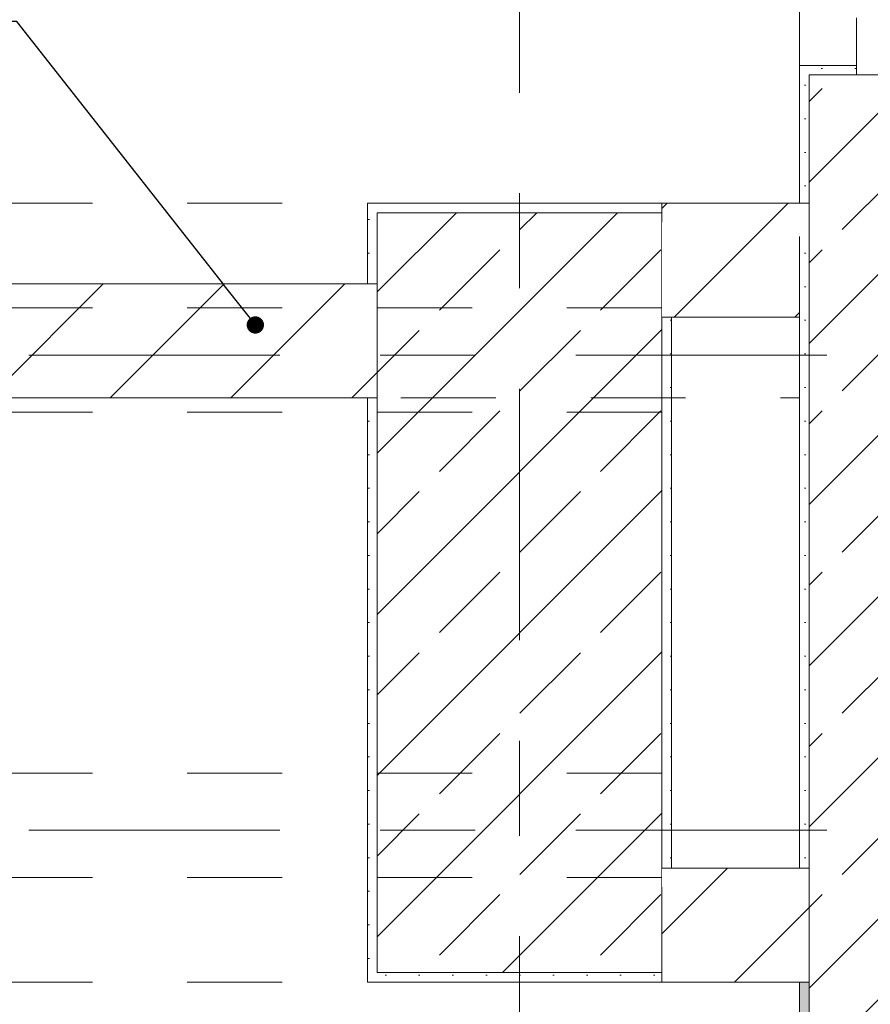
# Model space of a CAD drawing. Header units: metres. Extents: x -3.6 to 90.7, y -11.1 to 18.
# Tile 635 of 656: x 61.2 to 62.1, y 5.2 to 6.2. Entities that reach past the tile are written whole.
import ezdxf

# ---------------------------------------------------------------- set-up
doc = ezdxf.new("R2010")
doc.units = ezdxf.units.M
doc.header["$MEASUREMENT"] = 0
for name, pattern in [('Achse', [0.2, 0.1, -0.05, 0, -0.05]), ('Strichlinie doppelt', [0.546806, 0.264583, -0.105833, 0.070556, -0.105833]), ('Untersicht', [0.1, 0.075, -0.025]), ('Wipeout_Contour', [1, 0, -1])]:
    doc.linetypes.add(name, pattern=pattern)
for name, color, linetype in [('152 - Bemaßung_ Beschriftung.Ausbau', 7, 'Continuous'), ('451 - Universal.Achsen Raster', 7, 'Continuous'), ('604 - Struktur.Wand Aussen', 7, 'Continuous'), ('605 - Struktur.Wand Innen', 7, 'Continuous'), ('607 - Struktur.Stütze', 7, 'Continuous'), ('608 - Struktur.Träger', 7, 'Continuous'), ('650 - Abdeckung.Fußboden Aufbau', 7, 'Continuous'), ('Neubau_653 - Abdeckung.TB Verkofferung', 7, 'Continuous')]:
    doc.layers.add(name, color=color, linetype=linetype)
doc.styles.add('ERSTELLTER_STIL_2', font='txt')
doc.dimstyles.new('ERSTELLTER_STIL__1', dxfattribs={"dimtxt": 0.1, "dimasz": 0.0532, "dimexe": 0.18, "dimexo": 0.0625, "dimgap": 0, "dimtad": 1, "dimzin": 0, "dimdsep": 46, "dimtxsty": 'ERSTELLTER_STIL_2', "dimblk": 'ARROWHEAD_2', "dimblk1": 'ARROWHEAD_2', "dimblk2": 'ARROWHEAD_2', "dimcen": 0.09, "dimse1": 1, "dimse2": 1, "dimclrd": 7, "dimclre": 7, "dimclrt": 7, "dimazin": 0, "dimtfac": 1, "dimtdec": 4, "dimtmove": 0, "dimatfit": 3, "dimfxl": 1, "dimtolj": 1, "dimtzin": 0, "dimarcsym": 0})
doc.dimstyles.new('ERSTELLTER_STIL__3', dxfattribs={"dimtxt": 0.1, "dimasz": 0.0532, "dimexe": 0.18, "dimexo": 0.0625, "dimgap": 0, "dimtad": 1, "dimtih": 1, "dimtoh": 1, "dimzin": 0, "dimdsep": 46, "dimtxsty": 'ERSTELLTER_STIL_2', "dimblk": 'ARROWHEAD_2', "dimblk1": 'ARROWHEAD_2', "dimblk2": 'ARROWHEAD_2', "dimcen": 0.09, "dimse1": 1, "dimse2": 1, "dimclrd": 7, "dimclre": 7, "dimclrt": 7, "dimazin": 0, "dimtfac": 1, "dimtdec": 4, "dimtmove": 0, "dimatfit": 3, "dimfxl": 1, "dimtolj": 1, "dimtzin": 0, "dimarcsym": 0})
doc.dimstyles.new('ERSTELLTER_STIL__5', dxfattribs={"dimtxt": 0.18, "dimasz": 0.03648, "dimexe": 0.18, "dimexo": 0.0625, "dimgap": 0, "dimtad": 0, "dimtih": 1, "dimtoh": 1, "dimdec": 4, "dimzin": 0, "dimdsep": 46, "dimcen": 0.09, "dimadec": 0, "dimazin": 0, "dimtfac": 1, "dimtdec": 4, "dimtmove": 0, "dimatfit": 3, "dimldrblk": 'ARROWHEAD_11', "dimfxl": 1, "dimtolj": 1, "dimtzin": 0, "dimarcsym": 0})
pattern_1 = [(45, (0, 0), (-0.08485281, 0.08485281), []), (45, (-0.04243, 0.04243), (-0.08485281, 0.08485281), [0.09, -0.03])]
pattern_2 = [(45, (0, 0), (-0.01767767, 0.01767767), [0, -0.025])]
pattern_3 = [(45, (0, 0), (-0.06363961, 0.06363961), [])]

# ---------------------------------------------------------------- blocks, each defined once
blk = doc.blocks.new('ARROWHEAD_11')
at = {"color": 0, "linetype": 'Continuous', "lineweight": 0}
blk.add_line((0, 0), (-1, 0), dxfattribs=at)
at = {"color": 0, "linetype": 'Continuous', "lineweight": 0, "const_width": 0.25, "flags": 128}
blk.add_lwpolyline([(-0.125, 0, 1), (0.125, 0, 1)], format="xyb", close=True, dxfattribs=at)
blk = doc.blocks.new('*D503')
at = {"layer": '152 - Bemaßung_ Beschriftung.Ausbau', "color": 7, "linetype": 'Continuous', "lineweight": 5}
for p, q in [((63.9, 5.8252), (63.97, 5.7848)), ((63.9875, 5.805), (63.8825, 5.805)), ((63.935, 0.245), (63.935, 5.805)), ((63.9, 0.2652), (63.97, 0.2248)), ((63.9875, 0.245), (63.8825, 0.245)), ((63.935, 0.005), (63.935, 0.245))]:
    blk.add_line(p, q, dxfattribs=at)
at = {"layer": '152 - Bemaßung_ Beschriftung.Ausbau', "color": 7, "lineweight": 5, "char_height": 0.1, "attachment_point": 7, "rotation": 90, "style": 'ERSTELLTER_STIL_2'}
for s, insert in [('\\A1;{\\pql;\\fArial|b0|i0|c0|p38;12}', (63.915, 5.633)), ('\\A1;{\\pql;\\fArial|b0|i0|c0|p38;5,56}', (63.915, 2.8161))]:
    blk.add_mtext(s, dxfattribs=dict(at, insert=insert))
blk = doc.blocks.new('ARROWHEAD_2')
at = {"color": 0, "linetype": 'Continuous', "lineweight": 0}
for p, q in [((-0.378, -0.655), (0.378, 0.655)), ((0, 0), (-1, 0))]:
    blk.add_line(p, q, dxfattribs=at)
blk = doc.blocks.new('*D504')
at = {"layer": '152 - Bemaßung_ Beschriftung.Ausbau', "color": 7, "linetype": 'Continuous', "lineweight": 5}
for p, q in [((63.9, 5.9452), (63.97, 5.9048)), ((63.9875, 5.925), (63.8825, 5.925)), ((63.935, 5.805), (63.935, 5.925)), ((63.9, 5.8252), (63.97, 5.7848)), ((63.9875, 5.805), (63.8825, 5.805))]:
    blk.add_line(p, q, dxfattribs=at)
blk = doc.blocks.new('*D505')
at = {"layer": '152 - Bemaßung_ Beschriftung.Ausbau', "color": 7, "linetype": 'Continuous', "lineweight": 5}
for p, q in [((63.9, 8.1252), (63.97, 8.0848)), ((63.9875, 8.105), (63.8825, 8.105)), ((63.935, 5.925), (63.935, 8.105)), ((63.9, 5.9452), (63.97, 5.9048)), ((63.9875, 5.925), (63.8825, 5.925))]:
    blk.add_line(p, q, dxfattribs=at)
at = {"layer": '152 - Bemaßung_ Beschriftung.Ausbau', "color": 7, "lineweight": 5, "char_height": 0.1, "attachment_point": 7, "rotation": 90, "style": 'ERSTELLTER_STIL_2'}
for s, insert in [('\\A1;{\\pql;\\fArial|b0|i0|c0|p38;15}', (63.9255, 8.1049)), ('\\A1;{\\pql;\\fArial|b0|i0|c0|p38;2,18}', (63.915, 6.882))]:
    blk.add_mtext(s, dxfattribs=dict(at, insert=insert))
blk = doc.blocks.new('*D513')
at = {"layer": '152 - Bemaßung_ Beschriftung.Ausbau', "color": 7, "linetype": 'Continuous', "lineweight": 5}
for p, q in [((64.435, 0.7), (64.435, 5.2)), ((64.4, 0.7202), (64.47, 0.6798)), ((64.4875, 0.7), (64.3825, 0.7)), ((64.435, 0.25), (64.435, 0.7)), ((64.4, 0.2702), (64.47, 0.2298)), ((64.47, 0.2248), (64.4, 0.2652))]:
    blk.add_line(p, q, dxfattribs=at)
at = {"layer": '152 - Bemaßung_ Beschriftung.Ausbau', "color": 7, "lineweight": 5, "char_height": 0.1, "attachment_point": 7, "rotation": 90, "style": 'ERSTELLTER_STIL_2'}
for s, insert in [('\\A1;{\\pql;\\fArial|b0|i0|c0|p38;0\\fArial|b0|i0|c0|p38;\\A1{\\H.66x;\\S5^  ;}}', (64.4167, 0.2702)), ('\\A1;{\\pql;\\fArial|b0|i0|c0|p38;45}', (64.415, 0.4621))]:
    blk.add_mtext(s, dxfattribs=dict(at, insert=insert))
blk = doc.blocks.new('*D514')
at = {"layer": '152 - Bemaßung_ Beschriftung.Ausbau', "color": 7, "linetype": 'Continuous', "lineweight": 5}
for p, q in [((64.4, 5.2202), (64.47, 5.1798)), ((64.4875, 5.2), (64.3825, 5.2)), ((64.435, 0.7), (64.435, 5.2)), ((64.4, 0.7202), (64.47, 0.6798))]:
    blk.add_line(p, q, dxfattribs=at)
at = {"layer": '152 - Bemaßung_ Beschriftung.Ausbau', "color": 7, "lineweight": 5, "insert": (64.415, 2.817), "char_height": 0.1, "attachment_point": 7, "rotation": 90, "style": 'ERSTELLTER_STIL_2'}
blk.add_mtext('\\A1;{\\pql;\\fArial|b0|i0|c0|p38;4,50}', dxfattribs=at)
blk = doc.blocks.new('*D515')
at = {"layer": '152 - Bemaßung_ Beschriftung.Ausbau', "color": 7, "linetype": 'Continuous', "lineweight": 5}
for p, q in [((64.4, 6.0202), (64.47, 5.9798)), ((64.4875, 6), (64.3825, 6)), ((64.435, 5.2), (64.435, 6)), ((64.4, 5.2202), (64.47, 5.1798)), ((64.4875, 5.2), (64.3825, 5.2))]:
    blk.add_line(p, q, dxfattribs=at)
at = {"layer": '152 - Bemaßung_ Beschriftung.Ausbau', "color": 7, "lineweight": 5, "insert": (64.415, 5.5241), "char_height": 0.1, "attachment_point": 7, "rotation": 90, "style": 'ERSTELLTER_STIL_2'}
blk.add_mtext('\\A1;{\\pql;\\fArial|b0|i0|c0|p38;80}', dxfattribs=at)
blk = doc.blocks.new('*D516')
at = {"layer": '152 - Bemaßung_ Beschriftung.Ausbau', "color": 7, "linetype": 'Continuous', "lineweight": 5}
for p, q in [((64.4, 8.1202), (64.47, 8.0798)), ((64.4875, 8.1), (64.3825, 8.1)), ((64.435, 6), (64.435, 8.1)), ((64.4, 6.0202), (64.47, 5.9798)), ((64.4875, 6), (64.3825, 6))]:
    blk.add_line(p, q, dxfattribs=at)
at = {"layer": '152 - Bemaßung_ Beschriftung.Ausbau', "color": 7, "lineweight": 5, "insert": (64.415, 6.917), "char_height": 0.1, "attachment_point": 7, "rotation": 90, "style": 'ERSTELLTER_STIL_2'}
blk.add_mtext('\\A1;{\\pql;\\fArial|b0|i0|c0|p38;2,10}', dxfattribs=at)
blk = doc.blocks.new('*D553')
at = {"layer": '152 - Bemaßung_ Beschriftung.Ausbau', "color": 7, "linetype": 'Continuous', "lineweight": 5}
for p, q in [((60.44, 4.5476), (60.44, 4.6526)), ((61.58, 4.5476), (61.58, 4.6526)), ((60.4602, 4.6351), (60.4198, 4.5651)), ((61.5598, 4.5651), (61.6002, 4.6351)), ((60.44, 4.6001), (61.58, 4.6001)), ((61.58, 4.6001), (61.6142, 4.6001))]:
    blk.add_line(p, q, dxfattribs=at)
at = {"layer": '152 - Bemaßung_ Beschriftung.Ausbau', "color": 7, "lineweight": 5, "insert": (60.877, 4.6201), "char_height": 0.1, "attachment_point": 7, "style": 'ERSTELLTER_STIL_2'}
blk.add_mtext('\\A1;{\\pql;\\fArial|b0|i0|c0|p38;1,14}', dxfattribs=at)

msp = doc.modelspace()

# ---------------------------------------------------------------- hatches: boundary and pattern name
at = {"layer": '604 - Struktur.Wand Aussen', "linetype": 'Continuous', "lineweight": 0, "true_color": 0x000000}
h = msp.add_hatch(dxfattribs=at)
h.set_pattern_fill('Gips_0001', color=18, style=0, pattern_type=2)
h.set_pattern_definition(pattern_2)
h.paths.add_polyline_path([(62.025, 6.145), (62.035, 6.145), (62.085, 6.145), (62.085, 6.155), (62.025, 6.155)])
at = {"layer": '607 - Struktur.Stütze', "linetype": 'Continuous', "lineweight": 0, "true_color": 0x000000}
h = msp.add_hatch(dxfattribs=at)
h.set_pattern_fill('Gips_0001', color=18, style=0, pattern_type=2)
h.set_pattern_definition(pattern_2)
h.paths.add_polyline_path([(61.57, 5.19), (61.88, 5.19), (61.88, 5.2), (61.58, 5.2), (61.58, 6), (61.88, 6), (61.88, 6.01), (61.57, 6.01), (61.57, 5.925), (61.58, 5.925), (61.58, 5.805), (61.57, 5.805)])
h = msp.add_hatch(dxfattribs=at)
h.set_pattern_fill('Beton__Stahlbeton_0001', color=18, style=0, pattern_type=2)
h.set_pattern_definition(pattern_1)
h.paths.add_polyline_path([(61.58, 5.2), (61.88, 5.2), (61.88, 6), (61.58, 6)])
h = msp.add_hatch(dxfattribs=at)
h.set_pattern_fill('Gips_0001', color=18, style=0, pattern_type=2)
h.set_pattern_definition(pattern_2)
h.paths.add_polyline_path([(61.88, 5.31), (61.89, 5.31), (61.89, 5.89), (61.88, 5.89)])

# ---------------------------------------------------------------- linework, layer by layer
at = {"layer": '451 - Universal.Achsen Raster', "color": 160, "linetype": 'Strichlinie doppelt', "lineweight": 9, "true_color": 0x3232ff}
for p, q in [((61.73, -10.585), (61.73, 16.355)), ((64.935, 5.35), (-3.175, 5.35))]:
    msp.add_line(p, q, dxfattribs=at)
at = {"layer": '604 - Struktur.Wand Aussen', "color": 7, "linetype": 'Continuous', "lineweight": 9}
msp.add_line((62.025, 7.925), (62.025, 6.155), dxfattribs=at)
at = {"layer": '604 - Struktur.Wand Aussen', "color": 7, "linetype": 'Continuous', "lineweight": 13}
for p in [(62.085, 6.205), (62.035, 6.145), (62.155, 6.145), (62.155, 6.145), (62.155, 6.145)]:
    msp.add_line(p, (62.085, 6.145), dxfattribs=at)
at = {"layer": '604 - Struktur.Wand Aussen', "color": 7, "linetype": 'Continuous', "lineweight": 5}
for p, q in [((62.085, 6.155), (62.025, 6.155)), ((62.025, 6.145), (62.025, 6.155)), ((62.025, 6.145), (62.025, 6.155)), ((62.085, 6.155), (62.025, 6.155)), ((62.085, 6.145), (62.085, 6.155))]:
    msp.add_line(p, q, dxfattribs=at)
at = {"layer": '607 - Struktur.Stütze', "color": 7, "linetype": 'Continuous', "lineweight": 5, "flags": 128}
for points in [[(61.88, 6.01), (61.57, 6.01), (61.57, 5.925)], [(61.89, 5.31), (61.89, 5.89)], [(61.57, 5.805), (61.57, 5.19), (61.88, 5.19)]]:
    msp.add_lwpolyline(points, dxfattribs=at)
at = {"layer": '607 - Struktur.Stütze', "color": 7, "linetype": 'Continuous', "lineweight": 13, "flags": 128}
msp.add_lwpolyline([(61.58, 5.2), (61.88, 5.2), (61.88, 6), (61.58, 6)], close=True, dxfattribs=at)
at = {"layer": '608 - Struktur.Träger', "color": 7, "linetype": 'Untersicht', "lineweight": 13}
for p, q in [((0.38, 5.79), (61.88, 5.79)), ((0.38, 5.41), (61.88, 5.41))]:
    msp.add_line(p, q, dxfattribs=at)
at = {"layer": '650 - Abdeckung.Fußboden Aufbau', "color": 7, "linetype": 'Continuous', "lineweight": 13, "flags": 128}
for points in [[(60.44, 5.805), (60.44, 5.925), (61.57, 5.925), (61.57, 6.01), (62.025, 6.01), (62.025, 8.09), (61.57, 8.09), (61.57, 8.105), (60.44, 8.105), (60.44, 8.255)], [(58.205, 5.805), (58.205, 1.01), (58.315, 1.01), (58.315, 0.255), (61.57, 0.255), (61.57, 0.71), (62.025, 0.71), (62.025, 5.19), (61.57, 5.19), (61.57, 5.805), (60.44, 5.805)]]:
    msp.add_lwpolyline(points, dxfattribs=at)
at = {"layer": 'Neubau_653 - Abdeckung.TB Verkofferung', "color": 1, "linetype": 'Untersicht', "lineweight": 9}
for p in [(54.605, 5.805), (62.025, 5.0505)]:
    msp.add_line(p, (62.025, 5.805), dxfattribs=at)

# ---------------------------------------------------------------- dimensions: what is measured, and where the dimension line sits
at = {"layer": '152 - Bemaßung_ Beschriftung.Ausbau', "color": 7, "linetype": 'Continuous', "lineweight": 5}
dim = msp.add_linear_dim(base=(61.58, 4.6001), p1=(60.44, 5.795), p2=(61.58, 5.2), dimstyle='ERSTELLTER_STIL__3', dxfattribs=at)
dim.commit()
dim.dimension.update_dxf_attribs({"geometry": '*D553', "text_midpoint": (61.0068, 4.6701), "dimtype": 160})

# ---------------------------------------------------------------- next in the draw order: wipeouts: each hides what was drawn before it
at = {"color": 254, "linetype": 'Wipeout_Contour', "lineweight": 0, "ltscale": 249.2832}
msp.add_wipeout([(62.025, 6.01), (62.025, 5.975), (62.035, 5.975), (62.035, 6.01)], dxfattribs=at).dxf.layer = '605 - Struktur.Wand Innen'
at = {"color": 254, "linetype": 'Wipeout_Contour', "lineweight": 0, "ltscale": 245.171347}
msp.add_wipeout([(60.44, 5.925), (60.44, 5.805), (61.58, 5.805), (61.58, 5.925)], dxfattribs=at).dxf.layer = '605 - Struktur.Wand Innen'
at = {"color": 254, "linetype": 'Wipeout_Contour', "lineweight": 0, "ltscale": 249.015162}
msp.add_wipeout([(62.025, 5.31), (62.025, 5.19), (62.035, 5.19), (62.035, 5.31)], dxfattribs=at).dxf.layer = '605 - Struktur.Wand Innen'

# ---------------------------------------------------------------- next in the draw order: hatches: boundary and pattern name
at = {"layer": '604 - Struktur.Wand Aussen', "linetype": 'Continuous', "lineweight": 0, "true_color": 0x000000}
h = msp.add_hatch(dxfattribs=at)
h.set_pattern_fill('Beton__Stahlbeton_0001', color=18, style=0, pattern_type=2)
h.set_pattern_definition(pattern_1)
h.paths.add_polyline_path([(62.035, 6.145), (62.035, 5.975), (62.275, 5.975), (62.275, 6.145), (62.155, 6.145), (62.085, 6.145)])
h = msp.add_hatch(dxfattribs=at)
h.set_pattern_fill('Beton__Stahlbeton_0001', color=18, style=0, pattern_type=2)
h.set_pattern_definition(pattern_1)
h.paths.add_polyline_path([(62.275, 0.245), (62.275, 5.975), (62.035, 5.975), (62.035, 0.245)])
at = {"layer": '605 - Struktur.Wand Innen', "linetype": 'Continuous', "lineweight": 0, "true_color": 0x000000}
h = msp.add_hatch(dxfattribs=at)
h.set_pattern_fill('MW_Ziegel_0001', color=18, style=0, pattern_type=2)
h.set_pattern_definition(pattern_3)
h.paths.add_polyline_path([(62.025, 6.01), (62.025, 5.975), (62.035, 5.975), (62.035, 6.01)])
h = msp.add_hatch(dxfattribs=at)
h.set_pattern_fill('MW_Ziegel_0001', color=18, style=0, pattern_type=2)
h.set_pattern_definition(pattern_3)
h.paths.add_polyline_path([(60.44, 5.925), (60.44, 5.805), (61.58, 5.805), (61.58, 5.925)])
h = msp.add_hatch(dxfattribs=at)
h.set_pattern_fill('MW_Ziegel_0001', color=18, style=0, pattern_type=2)
h.set_pattern_definition(pattern_3)
h.paths.add_polyline_path([(62.025, 5.31), (62.025, 5.19), (62.035, 5.19), (62.035, 5.31)])

# ---------------------------------------------------------------- next in the draw order: linework, layer by layer
at = {"layer": '451 - Universal.Achsen Raster', "color": 160, "linetype": 'Strichlinie doppelt', "lineweight": 9, "true_color": 0x3232ff}
msp.add_line((64.935, 5.85), (-3.175, 5.85), dxfattribs=at)
at = {"layer": '604 - Struktur.Wand Aussen', "color": 7, "linetype": 'Continuous', "lineweight": 13}
for p, q in [((62.035, 6.145), (62.035, 6.01)), ((62.035, 5.975), (62.035, 6.01)), ((62.035, 5.975), (62.035, 6.01)), ((62.035, 5.975), (62.035, 5.31)), ((62.035, 5.19), (62.035, 5.31)), ((62.035, 5.19), (62.035, 5.31)), ((62.035, 5.19), (62.035, 0.71))]:
    msp.add_line(p, q, dxfattribs=at)
at = {"layer": '605 - Struktur.Wand Innen', "color": 7, "linetype": 'Continuous', "lineweight": 18, "flags": 128}
for points in [[(61.58, 5.925), (60.44, 5.925)], [(61.58, 5.805), (61.58, 5.925)], [(60.44, 5.805), (61.58, 5.805)]]:
    msp.add_lwpolyline(points, dxfattribs=at)

# ---------------------------------------------------------------- next in the draw order: leaders
at = {"layer": '152 - Bemaßung_ Beschriftung.Ausbau', "color": 7, "linetype": 'Continuous', "lineweight": 9, "annotation_type": 0, "has_hookline": 1, "hookline_direction": 1, "text_width": 0.7882}
msp.add_leader([(61.4517, 5.8818), (61.2004, 6.2013), (61.1568, 6.2013)], dimstyle='ERSTELLTER_STIL__5', dxfattribs=at)

# ---------------------------------------------------------------- next in the draw order: wipeouts: each hides what was drawn before it
at = {"color": 254, "linetype": 'Wipeout_Contour', "lineweight": 0, "ltscale": 248.958034}
msp.add_wipeout([(61.88, 5.89), (62.025, 5.89), (62.025, 6.01), (61.88, 6.01)], dxfattribs=at).dxf.layer = '605 - Struktur.Wand Innen'
at = {"color": 254, "linetype": 'Wipeout_Contour', "lineweight": 0, "ltscale": 248.706025}
msp.add_wipeout([(61.88, 5.19), (62.025, 5.19), (62.025, 5.31), (61.88, 5.31)], dxfattribs=at).dxf.layer = '605 - Struktur.Wand Innen'

# ---------------------------------------------------------------- next in the draw order: hatches: boundary and pattern name
at = {"layer": '604 - Struktur.Wand Aussen', "linetype": 'Continuous', "lineweight": 0, "true_color": 0x000000}
h = msp.add_hatch(dxfattribs=at)
h.set_pattern_fill('Gips_0001', color=18, style=0, pattern_type=2)
h.set_pattern_definition(pattern_2)
h.paths.add_polyline_path([(62.025, 6.01), (62.035, 6.01), (62.035, 6.145), (62.025, 6.145)])
h = msp.add_hatch(dxfattribs=at)
h.set_pattern_fill('Gips_0001', color=18, style=0, pattern_type=2)
h.set_pattern_definition(pattern_2)
h.paths.add_polyline_path([(62.035, 5.31), (62.035, 5.975), (62.025, 5.975), (62.025, 5.31)])
h = msp.add_hatch(dxfattribs=at)
h.set_pattern_fill('Gips_0001', color=18, style=0, pattern_type=2)
h.set_pattern_definition(pattern_2)
h.paths.add_polyline_path([(62.025, 5.19), (62.025, 0.71), (62.035, 0.71), (62.035, 5.19)])
at = {"layer": '605 - Struktur.Wand Innen', "linetype": 'Continuous', "lineweight": 0, "true_color": 0x000000}
h = msp.add_hatch(dxfattribs=at)
h.set_pattern_fill('MW_Ziegel_0001', color=18, style=0, pattern_type=2)
h.set_pattern_definition(pattern_3)
h.paths.add_polyline_path([(61.88, 5.89), (62.025, 5.89), (62.025, 6.01), (61.88, 6.01)])
h = msp.add_hatch(dxfattribs=at)
h.set_pattern_fill('MW_Ziegel_0001', color=18, style=0, pattern_type=2)
h.set_pattern_definition(pattern_3)
h.paths.add_polyline_path([(61.88, 5.19), (62.025, 5.19), (62.025, 5.31), (61.88, 5.31)])

# ---------------------------------------------------------------- next in the draw order: linework, layer by layer
at = {"layer": '604 - Struktur.Wand Aussen', "color": 7, "linetype": 'Continuous', "lineweight": 18}
for p, q in [((62.035, 6.01), (62.025, 6.01)), ((62.035, 6.01), (62.025, 6.01)), ((62.035, 5.31), (62.025, 5.31)), ((62.035, 5.31), (62.025, 5.31)), ((62.025, 5.19), (62.035, 5.19)), ((62.025, 5.19), (62.035, 5.19))]:
    msp.add_line(p, q, dxfattribs=at)
at = {"layer": '604 - Struktur.Wand Aussen', "color": 7, "linetype": 'Continuous', "lineweight": 5, "flags": 128}
for points in [[(62.025, 6.145), (62.025, 6.01)], [(62.025, 5.975), (62.025, 5.31)], [(62.025, 5.19), (62.025, 0.71)]]:
    msp.add_lwpolyline(points, dxfattribs=at)
at = {"layer": '605 - Struktur.Wand Innen', "color": 7, "linetype": 'Continuous', "lineweight": 18, "flags": 128}
for points in [[(62.025, 6.01), (61.88, 6.01)], [(61.88, 6.01), (61.88, 6)], [(61.88, 5.89), (62.025, 5.89)], [(62.025, 5.31), (61.88, 5.31)], [(61.88, 5.2), (61.88, 5.19)], [(61.88, 5.19), (62.025, 5.19)]]:
    msp.add_lwpolyline(points, dxfattribs=at)
at = {"layer": '608 - Struktur.Träger', "color": 7, "linetype": 'Untersicht', "lineweight": 13}
for p, q in [((0.38, 6.01), (61.88, 6.01)), ((61.88, 5.79), (61.88, 6.01)), ((61.88, 5.19), (61.88, 5.41)), ((0.38, 5.19), (61.88, 5.19))]:
    msp.add_line(p, q, dxfattribs=at)
at = {"layer": '608 - Struktur.Träger', "color": 7, "linetype": 'Achse', "lineweight": 9}
for p, q in [((0.38, 5.9), (61.88, 5.9)), ((0.38, 5.3), (61.88, 5.3))]:
    msp.add_line(p, q, dxfattribs=at)

# ---------------------------------------------------------------- next in the draw order: dimensions: what is measured, and where the dimension line sits
at = {"layer": '152 - Bemaßung_ Beschriftung.Ausbau', "color": 7, "linetype": 'Continuous', "lineweight": 5}
for base, p1, p2, picture, middle in [((63.935, 8.105), (59.8925, 5.925), (58.13, 8.105), '*D505', (63.865, 7.0119)), ((64.435, 8.1), (61.58, 6), (61.58, 8.1), '*D516', (64.365, 7.0468)), ((64.435, 6), (61.58, 5.2), (61.58, 6), '*D515', (64.365, 5.6003)), ((63.935, 5.925), (59.8925, 5.805), (59.8925, 5.925), '*D504', (63.865, 5.7092)), ((63.935, 5.805), (62.035, 0.245), (59.8925, 5.805), '*D503', (63.865, 2.946)), ((64.435, 5.2), (61.88, 0.7), (61.58, 5.2), '*D514', (64.365, 2.9468)), ((64.435, 0.7), (61.88, 0.25), (61.88, 0.7), '*D513', (64.365, 0.5383))]:
    dim = msp.add_linear_dim(base=base, p1=p1, p2=p2, angle=90, dimstyle='ERSTELLTER_STIL__1', dxfattribs=at)
    dim.commit()
    dim.dimension.update_dxf_attribs({"geometry": picture, "text_midpoint": middle, "dimtype": 160, "text_rotation": 90})

doc.saveas('drawing.dxf')
